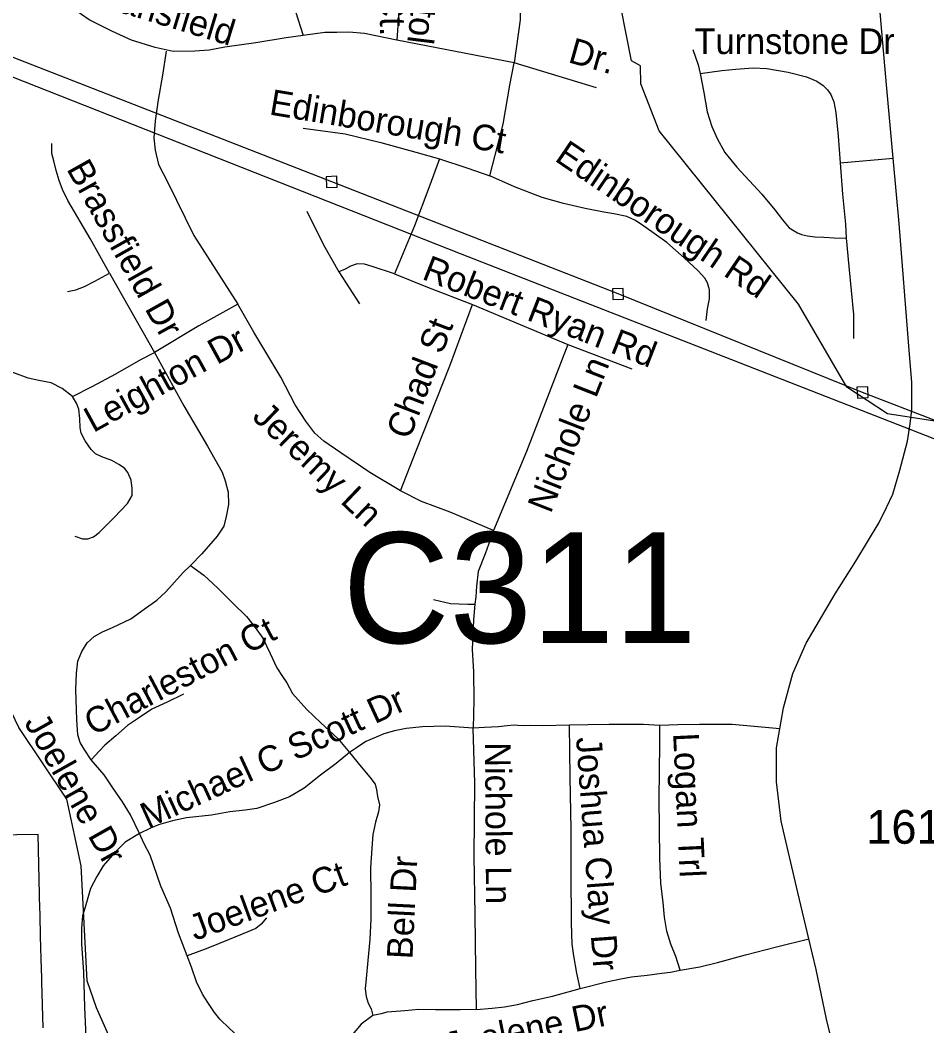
# Model space of a CAD drawing. Extents: x 2220236 to 2384410, y 720751 to 894131.
# Drawn here: x 2337759 to 2341119, y 799669 to 803394 of the extents above; entities that cross this region are included whole.
import ezdxf

# ---------------------------------------------------------------- set-up
doc = ezdxf.new("R2010")
doc.units = 0
for name, color, linetype in [('Exist Boundary Political City Limit New', 7, 'Continuous'), ('Exist Hydrographic Creek Single Shore', 7, 'Continuous'), ('Exist Hydrographic Misc Water Feature', 7, 'Continuous'), ('Exist Road Non-System Type 51', 7, 'Continuous'), ('Exist Road Non-System Type 51 Label', 7, 'Continuous'), ('Exist Road Secondary Structure Culvert Number Label', 7, 'Continuous'), ('Exist Road Secondary Type 51 Attributed', 7, 'Continuous'), ('Exist Road Secondary Type 51 Number Label', 7, 'Continuous'), ('Exist Utilities Electrical Transmission Line', 7, 'Continuous'), ('Map Preparation Boundary City Limit Buffer Line', 7, 'Continuous')]:
    doc.layers.add(name, color=color, linetype=linetype)

msp = doc.modelspace()

# ---------------------------------------------------------------- linework, layer by layer
at = {"layer": 'Exist Boundary Political City Limit New'}
msp.add_lwpolyline([(2337844, 799661.2), (2337842, 799746.2), (2337839.8, 799832.2), (2337839.2, 799845.8), (2337837.5, 799917), (2337835.2, 800001.4), (2337833.2, 800079.1), (2337833, 800090.1), (2337832.8, 800100.1), (2337825.8, 800377.9), (2337586, 800374.2)], dxfattribs=at)
at = {"layer": 'Exist Hydrographic Creek Single Shore'}
msp.add_lwpolyline([(2342977.4, 800803.4), (2342934.3, 800870.6), (2342890.4, 801101.8), (2342452.4, 801523.7), (2342048.3, 801809.2), (2341973.4, 801832.4), (2341657.4, 801829.3), (2340972.3, 801935.9), (2340821.4, 802034.7), (2340642.4, 802342.5), (2340127.3, 802984.4), (2340058.4, 803158.8), (2340057.4, 803224.5), (2340024.4, 803242.8), (2339908.3, 803832.1), (2339849.2, 803915), (2339591.3, 803937.3), (2339398.3, 804050.9), (2339187.3, 804272), (2338923.2, 804704.3)], dxfattribs=at)
at = {"layer": 'Exist Hydrographic Misc Water Feature'}
msp.add_lwpolyline([(2338583.2, 799019), (2338550.2, 799066.9), (2338204.3, 799371.1), (2338042.3, 799735.4), (2338007.2, 799835.7), (2337985.3, 800261.5), (2337932.2, 800508.8), (2337754.2, 800773.9), (2337686.3, 800915.5), (2337684.3, 801105.8), (2337707.2, 801198.7), (2337689.2, 801348.9), (2337647.2, 801406.2), (2337593.2, 801745.3), (2337492.1, 801846.2), (2337223.3, 801966.6), (2336555.2, 802175.6), (2336345.3, 802314.7), (2336142.3, 802546), (2335611.2, 803039.6), (2335492.2, 803228.4)], dxfattribs=at)
at = {"layer": 'Exist Road Non-System Type 51'}
for p, q in [((2339589.3, 803235.8), (2339154.8, 803319.5)), ((2339894.8, 803144), (2339589.3, 803235.8)), ((2340797.1, 802865.1), (2340993.6, 802883)), ((2338940.2, 802461.4), (2339016.8, 802343.8)), ((2339435.3, 802340.3), (2339787.9, 802192.4)), ((2339787.9, 802192.4), (2340025.7, 802102.4))]:
    msp.add_line(p, q, dxfattribs=at)
for points in [[(2338369.1, 804349.9), (2338361.8, 804303.8), (2338360.3, 804255.7), (2338370.9, 804203.9), (2338397.8, 804132.2), (2338440.9, 804030.9), (2338512.1, 803923.8), (2338600.9, 803779.3), (2338679.3, 803624.2), (2338732.7, 803533.4), (2338779, 803426.4), (2338807.5, 803337.3)], [(2339133.8, 803605.2), (2339138.8, 803569), (2339149.5, 803533.4), (2339160.1, 803492.4), (2339163.7, 803444.3), (2339154.8, 803319.5)], [(2339600.9, 803546.7), (2339612.8, 803507.1), (2339613.5, 803451.1), (2339612.2, 803395), (2339589.3, 803235.8)], [(2338807.5, 803337.3), (2338745.2, 803328.4), (2338633, 803310.6), (2338517.8, 803293.9), (2338459.8, 803283.4), (2338406, 803278.6), (2338326, 803277.7), (2338260, 803292.8), (2338171.6, 803319.8), (2338099.3, 803352.9), (2338014.7, 803395.8), (2337958.2, 803435.1), (2337921.8, 803470.7), (2337895.2, 803518.4)], [(2339154.8, 803319.5), (2339035.5, 803344.5), (2338976.7, 803349.8), (2338932.2, 803348), (2338887.7, 803348), (2338807.5, 803337.3)], [(2338300.8, 803279.4), (2338286.6, 803190.3), (2338270.6, 803099.4), (2338259.9, 803021), (2338254.5, 802958.6), (2338259.9, 802912.3), (2338272.3, 802858.8), (2338306.2, 802792.9), (2338403.2, 802596), (2338566.2, 802342)], [(2340251.9, 803285.7), (2340271.4, 803228.6), (2340278.6, 803196.5)], [(2339499.4, 802817.9), (2339548.4, 803009.4), (2339573.3, 803153.8), (2339589.3, 803235.8)], [(2340278.6, 803196.5), (2340358.7, 803207.2), (2340410.4, 803212.6), (2340474.5, 803217.9), (2340526.1, 803214.4), (2340604.5, 803201.9), (2340672.2, 803184.1), (2340711.3, 803168), (2340734.5, 803152), (2340750.5, 803136), (2340763, 803118.1), (2340773.7, 803091.4), (2340780.8, 803052.2), (2340789.7, 802964.9), (2340797.1, 802865.1)], [(2340278.6, 803196.5), (2340291.9, 803126.2), (2340304.4, 803054.9), (2340322.2, 802999.6), (2340341.8, 802955.1), (2340370.3, 802903.4), (2340414.8, 802849.9), (2340507.4, 802750.1), (2340555.5, 802691.3), (2340584, 802653.9), (2340608.9, 802625.4), (2340639.2, 802605.8), (2340653.5, 802600.4), (2340676.6, 802595.1), (2340703.3, 802591.5), (2340737.2, 802589.8), (2340774.6, 802588), (2340820, 802587.1)], [(2338808.4, 802994.3), (2338963.3, 802972.9), (2339095.1, 802940.8), (2339225.1, 802905.2), (2339312.4, 802880.2)], [(2338089.8, 802457), (2338018.6, 802585.3), (2337936.6, 802726.1), (2337916.1, 802766.2), (2337903.7, 802800), (2337893, 802837.5), (2337884.1, 802873.1), (2337877, 802899.8), (2337877, 802937.3)], [(2339312.4, 802880.2), (2339273.2, 802773.3), (2339219.8, 802632.5), (2339146.8, 802454.3)], [(2339312.4, 802880.2), (2339417.5, 802846.4), (2339499.4, 802817.9)], [(2340797.1, 802865.1), (2340805.7, 802749.2), (2340816.4, 802638.8), (2340820, 802587.1)], [(2340300.8, 802281.5), (2340306.2, 802324.2), (2340313.3, 802361.6), (2340313.3, 802395.5), (2340306.2, 802420.5), (2340295.5, 802438.3), (2340270.6, 802465), (2340218.9, 802513.1), (2340154.8, 802570.2), (2340069.3, 802630.7), (2340039, 802652.1), (2340007, 802666.4), (2339958.9, 802677.1), (2339921.5, 802682.4), (2339852, 802696.7), (2339771.9, 802714.5), (2339693.5, 802737.7), (2339590.2, 802776.9), (2339499.4, 802817.9)], [(2338820.9, 802686), (2338883.2, 802561.2), (2338940.2, 802461.4)], [(2340820, 802587.1), (2340828.9, 802481.9), (2340846.7, 802303.7), (2340846.7, 802253.8), (2340846.7, 802214.6)], [(2339146.8, 802454.3), (2339063.1, 802481), (2339034.6, 802490), (2339007.9, 802491.7), (2338982.9, 802482.8), (2338963.3, 802472.1), (2338940.2, 802461.4)], [(2337934.8, 802389.3), (2337965.1, 802394.6), (2337997.2, 802407.1), (2338036.4, 802426.7), (2338089.8, 802457)], [(2338089.8, 802457), (2338162.8, 802328.7), (2338257.2, 802162.9)], [(2339146.8, 802454.3), (2339267.9, 802404.4), (2339435.3, 802340.3)], [(2338566.2, 802342), (2338421.9, 802261.9), (2338257.2, 802162.9)], [(2339168.1, 801650.6), (2339054.2, 801718.3), (2338947.3, 801791.4), (2338885, 801834.2), (2338851.1, 801864.4), (2338817.3, 801909), (2338778.1, 801969.6), (2338724.7, 802071.2), (2338625, 802238.7), (2338566.2, 802342)], [(2339168.1, 801650.6), (2339226.9, 801798.5), (2339351.6, 802113.9), (2339435.3, 802340.3)], [(2339787.9, 802192.4), (2339634.8, 801796.7), (2339512.8, 801503.6)], [(2337953.5, 801999.9), (2337915.3, 802029.3), (2337874.3, 802050.7), (2337828, 802059.6), (2337788.8, 802068.5), (2337735.4, 802088.1), (2337671.3, 802111.3), (2337630.3, 802130.9), (2337592.9, 802146.9)], [(2337953.5, 801999.9), (2338026.6, 802037.3), (2338113.8, 802083.6), (2338206.4, 802137.1), (2338257.2, 802162.9)], [(2338257.2, 802162.9), (2338365.8, 801965.1), (2338453.1, 801815.4), (2338508.3, 801719.2), (2338519, 801687.1), (2338529.7, 801646.1), (2338531.5, 801599.8), (2338522.6, 801555.3), (2338513.7, 801519.6), (2338488.7, 801482.2), (2338432.6, 801417.1), (2338390.8, 801373.5)], [(2337961.6, 801482.2), (2337990.1, 801473.3), (2338009.6, 801473.3), (2338031, 801480.4), (2338052.4, 801496.5), (2338107.6, 801551.7), (2338157.5, 801603.4), (2338174.4, 801632.8), (2338174.4, 801659.5), (2338170.8, 801689.8), (2338158.4, 801718.3), (2338145.9, 801734.4), (2338124.5, 801748.6), (2338099.6, 801762.9), (2338062.2, 801777.1), (2338039, 801787.8), (2338023, 801803.9), (2337999.9, 801835.9), (2337985.6, 801864.4), (2337982, 801884.1), (2337980.3, 801917.9), (2337976.7, 801953.6), (2337967.8, 801974.9), (2337953.5, 801999.9)], [(2339512.8, 801503.6), (2339352.5, 801571.3), (2339245.6, 801610.5), (2339168.1, 801650.6)], [(2339512.8, 801503.6), (2339481.6, 801417.1), (2339456.7, 801351.2), (2339449.5, 801297.8), (2339447, 801258.3), (2339443.7, 801230.4)], [(2338023, 800654.4), (2337996.3, 800693.6), (2337982, 800718.6), (2337973.1, 800747.1), (2337969.6, 800802.3), (2337966, 800914.6), (2337967.8, 800975.2), (2337973.1, 801019.7), (2337987.4, 801055.4), (2338007, 801087.5), (2338033.7, 801110.6), (2338064, 801128.5), (2338101.4, 801144.5), (2338169, 801176.6), (2338218.9, 801212.2), (2338265.2, 801246.1), (2338299.1, 801276.4), (2338331.1, 801312), (2338363.2, 801347.6), (2338390.8, 801373.5)], [(2338390.8, 801373.5), (2338439.7, 801338.7), (2338491.4, 801290.6), (2338548.4, 801233.6), (2338598.2, 801185.5), (2338630.3, 801144.5), (2338658.8, 801105.3), (2338685.5, 801048.3), (2338710.4, 800994.8), (2338731.8, 800962.7), (2338747.8, 800939.6), (2338768.3, 800899.5), (2338789.7, 800876.3), (2338821.8, 800840.6), (2338873.4, 800790.7), (2338935.7, 800733.7), (2338978.9, 800680.7)], [(2339291, 801247.9), (2339353.4, 801233.6), (2339417.5, 801230.8), (2339443.7, 801230.4)], [(2339443.7, 801230.4), (2339438.9, 801173), (2339433.5, 801062.5), (2339438.9, 800980.5), (2339440.6, 800875.4), (2339437.1, 800772)], [(2338364.9, 800896.8), (2338304.4, 800868.3), (2338247.4, 800841.5), (2338201.1, 800811.2), (2338156.6, 800780.9), (2338113.8, 800743.5), (2338072.9, 800707.9), (2338051.5, 800686.5), (2338023, 800654.4)], [(2339437.1, 800772), (2339333.3, 800778.7), (2339249.6, 800776.9), (2339189.1, 800769.8), (2339146.3, 800760.9), (2339107.2, 800750.2), (2339078.7, 800737.7), (2339039.5, 800721.7), (2339005.6, 800698.5), (2338978.9, 800680.7)], [(2339794.9, 800781.9), (2339694.3, 800780.1), (2339651.1, 800781.7), (2339627.2, 800780.1), (2339603.2, 800781.7), (2339589.2, 800782.2), (2339563.3, 800779.5), (2339531.9, 800776.7), (2339480.1, 800774), (2339437.1, 800772)], [(2339449.6, 799729.5), (2339446.9, 799880.1), (2339445.1, 800079.7), (2339441.5, 800297.1), (2339443.3, 800568), (2339437.1, 800772)], [(2340128.9, 800781.7), (2340068.1, 800784.9), (2339941.9, 800784.9), (2339862, 800783.3), (2339794.9, 800781.9)], [(2339834.5, 799807.2), (2339821.1, 799863.7), (2339810.2, 799927.8), (2339804.7, 799971.5), (2339802, 800049.3), (2339800.6, 800234.9), (2339800.6, 800395.9), (2339796.5, 800589.7), (2339794.9, 800781.9)], [(2340204.3, 799875.5), (2340188.1, 799926), (2340169.9, 799971), (2340155.7, 800019.1), (2340146.8, 800070.8), (2340141.4, 800126), (2340132.5, 800197.3), (2340129, 800290), (2340127.2, 800511), (2340129, 800712.3), (2340128.9, 800781.7)], [(2340573.6, 800769.4), (2340397.3, 800784.9), (2340275.9, 800784.8), (2340196, 800783.2), (2340128.9, 800781.7)], [(2338201.1, 800381.8), (2338168.2, 800450.4), (2338137.9, 800498.5), (2338102.3, 800550.2), (2338070.2, 800598.3), (2338023, 800654.4)], [(2338978.9, 800680.7), (2338929.5, 800640.2), (2338872.5, 800597.4), (2338812, 800549.3), (2338756.8, 800517.2), (2338701.5, 800495.8), (2338635.6, 800474.4), (2338592.9, 800467.3), (2338535.9, 800462), (2338468.2, 800449.5), (2338375.6, 800438.8), (2338324, 800428.1), (2338272.3, 800413.8), (2338242.1, 800401.4), (2338201.1, 800381.8)], [(2338978.9, 800680.7), (2339023, 800628.6), (2339055.1, 800589.4), (2339074.7, 800564.4), (2339080, 800543), (2339083.6, 800518.1), (2339090.7, 800487.8), (2339087.1, 800461.1), (2339076.4, 800423.6), (2339065.7, 800377.3), (2339062.2, 800327.4), (2339056.8, 800254.3), (2339058.6, 800151), (2339058.6, 800065.4), (2339055.1, 799988.8), (2339047, 799911.3), (2339041.7, 799843.6), (2339038.1, 799806.2), (2339041.7, 799777.6), (2339048.8, 799752.7), (2339059.5, 799731.3), (2339065.7, 799707.2)], [(2338201.1, 800381.8), (2338148.6, 800348.8), (2338109.4, 800309.6), (2338066.6, 800261.5), (2338043.5, 800222.3), (2338020.3, 800177.7), (2338000.7, 800108.2), (2337990.1, 800076.1), (2337986.5, 800029.8), (2337986.5, 799972.8), (2337993.6, 799867.6), (2337997.2, 799737.5), (2338006.1, 799543.3)], [(2338378.3, 799928.2), (2338346.2, 800012), (2338316, 800104.6), (2338280.4, 800186.6), (2338241.2, 800300.7), (2338218, 800345.2), (2338201.1, 800381.8)], [(2338672.2, 800069), (2338652.6, 800045.8), (2338633, 800029.8), (2338602.7, 800017.3), (2338533.2, 799988.8), (2338454.9, 799956.7), (2338378.3, 799928.2)], [(2340204.3, 799875.5), (2340276.8, 799887.2), (2340342.7, 799903.3), (2340446, 799931.8), (2340560.8, 799961.2), (2340681.6, 799991.4)], [(2339065.7, 799707.2), (2339023, 799675.2), (2338989.2, 799636), (2338958.9, 799602.1), (2338939.3, 799584.3), (2338916.1, 799566.5), (2338893, 799555.8), (2338857.4, 799539.7), (2338823.5, 799532.6), (2338789.7, 799525.5), (2338764.8, 799523.7), (2338734.5, 799529), (2338695.3, 799541.5), (2338654.3, 799557.6), (2338620.5, 799582.5), (2338588.5, 799611), (2338535, 799659.1), (2338499.4, 799693), (2338479.8, 799717.9), (2338456.7, 799751.8), (2338435.3, 799785.7), (2338412.1, 799832), (2338394.3, 799885.5), (2338378.3, 799928.2)], [(2339834.5, 799807.2), (2339931.3, 799832), (2339984.7, 799842.7), (2340023.9, 799849.8), (2340082.7, 799856.9), (2340136.8, 799863.7), (2340168.1, 799867.6), (2340204.3, 799875.5)], [(2339449.6, 799729.5), (2339507.4, 799734), (2339553.7, 799739.3), (2339601.8, 799748.2), (2339658.8, 799762.5), (2339731.8, 799778.5), (2339834.5, 799807.2)], [(2339449.6, 799729.5), (2339389, 799727.7), (2339298.2, 799727.7), (2339235.8, 799729.5), (2339184.2, 799724.2), (2339152.1, 799722.4), (2339118.3, 799718.8), (2339096.9, 799713.5), (2339065.7, 799707.2)]]:
    msp.add_lwpolyline(points, dxfattribs=at)
at = {"layer": 'Exist Road Secondary Type 51 Attributed'}
msp.add_lwpolyline([(2340785.3, 799538.8), (2340746.1, 799693.9), (2340708.7, 799877.4), (2340681.6, 799991.4), (2340641, 800162.6), (2340578.7, 800426.3), (2340560.9, 800572.4), (2340560.9, 800699), (2340587.6, 800846.9), (2340621.4, 800973.4), (2340671.3, 801085.7), (2340778.1, 801269.2), (2340854.7, 801390.4), (2340942, 801533), (2340968.7, 801589.4), (2340991.8, 801638.1), (2341018.6, 801727.2), (2341047, 801834.2), (2341056, 801898.3), (2341063.1, 801950), (2341063.1, 802051.6), (2341051.5, 802186.1), (2341015.9, 802640.5), (2340993.6, 802883), (2340968.7, 803154.7), (2340938.4, 803509.3)], dxfattribs=at)
at = {"layer": 'Exist Utilities Electrical Transmission Line'}
for points in [[(2345020.4, 803226.3), (2344378.1, 802602.8), (2343567.7, 801835.2), (2342903.1, 801229.4), (2341981, 801590.2), (2340880.4, 802014.8), (2339974.4, 802379.8), (2338913.6, 802794.9), (2336720, 803652.3), (2335727.9, 804032.2), (2334504.4, 804523.2), (2333596.3, 804882.3), (2333041.1, 805671.2), (2333024.7, 805701.1)], [(2345128.8, 803203.5), (2344288.5, 802405.7), (2343608.3, 801777.6), (2342914.2, 801143.7), (2342458.1, 801324.1), (2341142.3, 801844), (2339390.6, 802528.8), (2337235.2, 803378.6), (2335128.1, 804193), (2333939.1, 804652.4), (2333547.2, 804811.7), (2333272.3, 805222.2), (2333026.4, 805555.2)], [(2338894.4, 802774.1), (2338934.4, 802775.7), (2338932.7, 802815.7), (2338892.8, 802814), (2338894.4, 802774.1)], [(2339955.2, 802359), (2339995.1, 802360.6), (2339993.5, 802400.6), (2339953.6, 802399), (2339955.2, 802359)], [(2340861.3, 801994), (2340901.2, 801995.7), (2340899.6, 802035.6), (2340859.6, 802034), (2340861.3, 801994)]]:
    msp.add_lwpolyline(points, dxfattribs=at)
at = {"layer": 'Map Preparation Boundary City Limit Buffer Line'}
msp.add_lwpolyline([(2337844, 799661.2), (2337842, 799746.2), (2337839.8, 799832.2), (2337839.2, 799845.8), (2337837.5, 799917), (2337835.2, 800001.4), (2337833.2, 800079.1), (2337833, 800090.1), (2337832.8, 800100.1), (2337825.8, 800377.9), (2337586, 800374.2)], dxfattribs=at)

# ---------------------------------------------------------------- texts
at = {"layer": 'Exist Road Non-System Type 51 Label'}
for s, rotation, p in [('Mansfield', 343.0154, (2338017, 803457.1)), ('Ct.', 270.7369, (2339091, 803496.5)), ('stol', 262.9946, (2339217, 803507.8)), ('Dr.', 344.2693, (2339785.8, 803239)), ('Edinborough Ct', 350.5332, (2338679.2, 803044.9)), ('Edinborough Rd', 325.7713, (2339735.8, 802875.5)), ('Brassfield Dr', 299.26, (2337929.3, 802843.2)), ('Robert Ryan Rd', 338.6885, (2339244, 802436.4)), ('Chad St', 69.1137, (2339201.7, 801836.5)), ('Leighton Dr', 28.7938, (2338030.4, 801864.4)), ('Nichole Ln', 68.5828, (2339724.9, 801563.3)), ('Jeremy Ln', 316.3714, (2338615, 801920.1)), ('Charleston Ct', 27.8424, (2338029.4, 800741.6)), ('Michael C Scott Dr', 24.7234, (2338233, 800398.7)), ('Joelene Dr', 299.3797, (2337772.5, 800792.5)), ('Joshua Clay Dr', 274.2882, (2339818.5, 800736.3)), ('Logan Trl', 272.6545, (2340178.4, 800752.2)), ('Nichole Ln', 270.3725, (2339481.4, 800719.1)), ('Bell Dr', 87.1441, (2339212.4, 799914.2)), ('Joelene Ct', 20.1449, (2338406.8, 799983.2)), ('Joelene Dr', 11.5974, (2339343.1, 799548.6))]:
    msp.add_text(s, height=95, rotation=rotation, dxfattribs=at).set_placement(p)
msp.add_text('Turnstone Dr', height=95, dxfattribs=at).set_placement((2340257.9, 803268.6))
at = {"layer": 'Exist Road Secondary Structure Culvert Number Label'}
msp.add_text('C311', height=410.1, dxfattribs=at).set_placement((2338953.9, 801086.6))
at = {"layer": 'Exist Road Secondary Type 51 Number Label'}
msp.add_text('1613', height=125, dxfattribs=at).set_placement((2340894.2, 800343.3))

doc.saveas('drawing.dxf')
